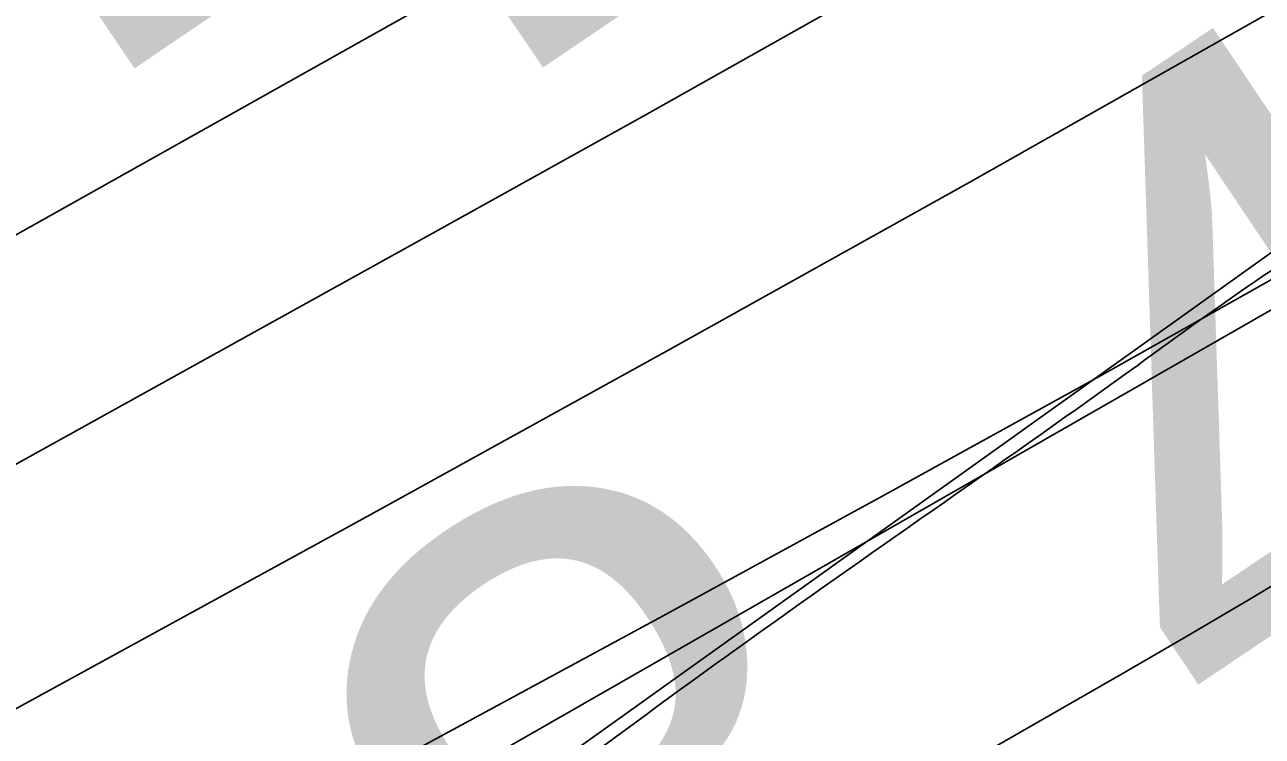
# Model space of a CAD drawing. Extents: x 3445503 to 3483459, y 540493 to 566012.
# Drawn here: x 3477462.8 to 3477582.2, y 552128.9 to 552197.5 of the extents above; entities that cross this region are included whole.
import ezdxf

# ---------------------------------------------------------------- set-up
doc = ezdxf.new("R2010")
doc.units = 0
for name, color, linetype in [('V-RIVR-EDGE', 7, 'Continuous'), ('V-RIVR-RANG', 7, 'Continuous'), ('V-RRAP-FSHR', 7, 'Continuous'), ('V-RRAP-RVMT', 7, 'Continuous'), ('V-TOPO-DPTH', 7, 'Continuous'), ('V-TOPO-MINR', 7, 'Continuous'), ('V-TOPO-WATR', 7, 'Continuous')]:
    doc.layers.add(name, color=color, linetype=linetype)

msp = doc.modelspace()

# ---------------------------------------------------------------- linework, layer by layer
at = {"layer": 'V-RIVR-EDGE'}
msp.add_spline([(3477967.3848833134, 552440.8059690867), (3477956.324274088, 552434.4645256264), (3477946.922800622, 552428.2304005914), (3477938.2208844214, 552423.7327046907), (3477929.172198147, 552419.58349804), (3477921.163822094, 552414.388823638), (3477919.4179374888, 552411.2644546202), (3477918.3664526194, 552407.7907367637), (3477915.2291897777, 552404.3221764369), (3477908.61305155, 552399.8193230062), (3477903.741938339, 552398.0932089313), (3477897.8270765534, 552396.0220439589), (3477895.3893709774, 552394.2899127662), (3477890.1714876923, 552392.9122879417), (3477887.3861524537, 552391.1810163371), (3477883.9004003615, 552387.3656859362), (3477874.497207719, 552380.4363015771), (3477864.3996153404, 552373.8562660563), (3477857.0907965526, 552370.3980207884), (3477852.909785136, 552366.5844095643), (3477848.381144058, 552362.7716579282), (3477844.5451835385, 552357.9142981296), (3477836.8938926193, 552356.5426904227), (3477833.4090001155, 552353.0749896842), (3477830.613349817, 552347.1721621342), (3477822.605833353, 552342.3251173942), (3477810.0688162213, 552333.3176913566), (3477792.657247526, 552321.1936325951), (3477781.52192369, 552316.7019538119), (3477774.9023471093, 552310.8085817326), (3477768.981468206, 552306.3040091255), (3477763.756708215, 552302.1453470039), (3477759.9310627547, 552301.4595431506), (3477756.0985405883, 552297.9927020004), (3477741.122958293, 552286.9055151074), (3477723.7062320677, 552272.6956783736), (3477708.732368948, 552262.3037508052), (3477698.9806870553, 552255.0275963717), (3477689.5869498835, 552251.922138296), (3477683.6652113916, 552247.0699360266), (3477677.043915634, 552240.4813046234), (3477664.1601284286, 552231.8223678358), (3477659.2829980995, 552227.6628461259), (3477652.325247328, 552225.5942599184), (3477646.05759835, 552221.4381765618), (3477633.1695132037, 552211.0410914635), (3477593.4640879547, 552180.5476742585), (3477582.3218874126, 552173.2749581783), (3477570.133359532, 552164.6143022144), (3477532.8716569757, 552138.2864238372), (3477506.055176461, 552118.5377213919), (3477500.1351571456, 552114.3807784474), (3477492.8237595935, 552109.879644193), (3477485.8591321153, 552105.0300206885), (3477479.9494278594, 552105.044633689), (3477473.686936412, 552102.974328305), (3477446.1786349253, 552084.6178636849), (3477429.4631851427, 552072.8397154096), (3477413.0962246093, 552061.4083372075), (3477403.3445427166, 552054.1321827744), (3477399.864807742, 552052.7502600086), (3477395.341324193, 552051.0232863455), (3477385.9467274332, 552047.5701986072), (3477366.105189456, 552036.8426756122), (3477295.433217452, 551995.3016125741), (3477256.0874561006, 551969.6741510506), (3477245.9924424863, 551964.1370045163), (3477236.5866710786, 551956.1647311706), (3477232.406519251, 551952.6987496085), (3477223.3586925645, 551948.89717262), (3477210.8268329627, 551941.975524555), (3477195.5096381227, 551933.3226048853), (3477189.23941038, 551928.1236325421), (3477182.2756424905, 551923.6216386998), (3477175.6646617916, 551921.2045632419), (3477171.836437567, 551919.4758704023), (3477168.3515450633, 551916.0081696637), (3477159.6496288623, 551911.5104737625), (3477143.6328767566, 551901.1211249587), (3477124.4848789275, 551889.6966234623), (3477117.871319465, 551886.2366590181), (3477112.3066661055, 551885.2075234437), (3477107.4346933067, 551883.1337797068), (3477100.8211338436, 551879.6738152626), (3477094.5517656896, 551874.8224725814), (3477091.412783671, 551870.6586529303), (3477085.147713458, 551867.54545856), (3477074.3548617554, 551860.9671422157), (3477058.344126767, 551853.011201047), (3477036.0640236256, 551840.203917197), (3477024.5707550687, 551831.5415420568), (3477014.1263926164, 551825.3099957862), (3477007.5162715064, 551823.2405499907), (3476990.806838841, 551813.8958093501), (3476960.862550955, 551794.5024728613), (3476943.4492630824, 551781.6831547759), (3476927.7818598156, 551771.9882057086), (3476905.500897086, 551758.8332921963), (3476879.0389229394, 551741.8647674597), (3476864.071076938, 551733.9062475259), (3476854.3211142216, 551727.325352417), (3476848.0526056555, 551722.8216393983), (3476839.70175747, 551719.7136025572), (3476833.4427043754, 551719.0338158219), (3476830.31231824, 551718.3462927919), (3476827.173336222, 551714.182473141), (3476822.9949035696, 551711.4117509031), (3476800.371468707, 551700.343474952), (3476764.179302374, 551684.7895373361), (3476719.29037737, 551666.8236817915), (3476694.587181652, 551658.1939710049), (3476687.274064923, 551652.9975774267), (3476681.7085519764, 551651.6208121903), (3476674.7516607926, 551649.8998556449), (3476665.709851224, 551648.5316862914), (3476648.669121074, 551645.7927688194), (3476639.2779626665, 551643.7301997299), (3476627.4490986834, 551639.9354994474), (3476617.009034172, 551635.4421014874), (3476607.2625098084, 551630.2517250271), (3476595.080858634, 551624.3721063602), (3476590.5590942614, 551623.3403920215), (3476578.3920560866, 551623.3704776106), (3476574.5664106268, 551622.6846737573), (3476569.6944378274, 551620.6109300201), (3476563.7744185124, 551616.4539870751), (3476559.595126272, 551613.3356351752), (3476542.5552557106, 551610.944347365), (3476516.4692776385, 551605.4467418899), (3476500.8139086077, 551600.6186080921), (3476493.860455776, 551600.2881701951), (3476490.382439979, 551599.6015067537), (3476484.8160674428, 551597.8771118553), (3476475.769959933, 551594.7707941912), (3476466.7143969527, 551587.8405502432), (3476459.750629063, 551583.3385564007), (3476454.1842565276, 551581.6141615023), (3476446.5243697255, 551576.7662571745), (3476440.255001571, 551571.9149144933), (3476435.0311011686, 551568.1038820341), (3476422.854607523, 551564.3100413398), (3476402.3126526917, 551551.4984595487), (3476381.420489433, 551537.6448483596), (3476372.0198755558, 551531.7583529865), (3476359.8339264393, 551524.140586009), (3476350.7740655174, 551515.4721937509), (3476342.071289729, 551510.6268681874), (3476327.10172455, 551501.9730889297), (3476312.481508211, 551494.0137094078), (3476294.027910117, 551482.2398590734), (3476278.3630856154, 551473.5877989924), (3476258.5155305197, 551460.4268683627), (3476247.7175212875, 551451.7627740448), (3476240.7477362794, 551444.8273725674), (3476231.3445436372, 551437.8979882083), (3476220.5534111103, 551432.0149311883), (3476209.412070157, 551425.0898447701), (3476201.752183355, 551420.2419404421), (3476188.86323862, 551409.4972256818), (3476180.8488454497, 551401.8691436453), (3476169.01310476, 551395.2934060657), (3476157.8666062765, 551386.2825416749), (3476151.592940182, 551379.6930506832), (3476140.805246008, 551375.200512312), (3476129.659607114, 551366.5372775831), (3476121.6409160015, 551357.171047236), (3476113.974152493, 551349.5421056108), (3476103.18130079, 551342.9637892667), (3476089.95590104, 551336.7391197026), (3476064.211535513, 551328.8072470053), (3476038.8070633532, 551317.7458477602), (3476021.0538821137, 551308.0560562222), (3476001.9050246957, 551296.2839250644), (3475987.974050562, 551285.889418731), (3475980.311584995, 551279.9986254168), (3475968.8286314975, 551275.5078062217), (3475961.8691615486, 551272.74396069), (3475958.38169028, 551268.2333709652), (3475953.4976832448, 551261.2928119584), (3475933.6613027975, 551252.651066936), (3475913.8197648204, 551241.923543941), (3475899.54373979, 551232.5727861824), (3475888.3989604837, 551224.2571811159), (3475872.030280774, 551212.1305435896), (3475859.1439148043, 551202.4287178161), (3475843.822422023, 551192.0376498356), (3475828.851137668, 551182.688611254), (3475807.6165022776, 551170.9216376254), (3475790.902771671, 551159.8387486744), (3475778.359737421, 551148.3979150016), (3475750.8454188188, 551127.6080427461), (3475732.386663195, 551113.7484144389), (3475710.1082792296, 551101.6363899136), (3475688.5242950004, 551089.1750165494), (3475657.5457140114, 551073.2605554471), (3475627.610881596, 551057.6911452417), (3475610.205330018, 551048.0004941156), (3475592.8023572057, 551039.3527319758), (3475578.883417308, 551033.8250409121), (3475567.7575489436, 551033.1572884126), (3475559.4084199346, 551030.7445108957), (3475547.22161123, 551022.7791142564), (3475531.193684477, 551007.8705798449), (3475514.128026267, 550995.0504021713), (3475489.7561280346, 550979.8148682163), (3475462.248686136, 550961.8060332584), (3475436.832179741, 550945.8778187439), (3475412.1117922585, 550930.2955147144), (3475404.102556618, 550924.7532106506), (3475394.356891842, 550919.9104638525), (3475383.5657593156, 550914.0274068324), (3475369.9892915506, 550906.4130782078), (3475361.2813582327, 550899.4819746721), (3475348.7563753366, 550895.3413639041), (3475341.099067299, 550891.5363485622), (3475331.346525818, 550883.9125644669), (3475319.5056275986, 550875.251048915), (3475304.183275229, 550864.5123512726), (3475282.257678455, 550854.4852451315), (3475261.025621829, 550843.7611604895), (3475243.971997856, 550835.8077980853), (3475209.5136818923, 550818.5114142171), (3475176.085361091, 550795.9980066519), (3475149.619948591, 550777.6389632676), (3475114.789934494, 550750.6098084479), (3475097.3766466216, 550737.7904903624), (3475087.6146496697, 550726.3427799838), (3475078.202861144, 550715.9370990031), (3475072.9712244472, 550708.9973995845), (3475070.5317996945, 550706.5700090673), (3475067.0529243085, 550705.5357159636), (3475062.1826706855, 550704.1572315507), (3475055.2206219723, 550700.3504970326), (3475048.2534157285, 550694.4579845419), (3475043.3668299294, 550686.4745365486), (3475033.264080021, 550677.8087230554), (3475023.50638101, 550668.099160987), (3475018.97344199, 550662.5482610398), (3475016.528000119, 550657.6874628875), (3475015.1288855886, 550654.2146046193), (3475012.339252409, 550650.7451847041), (3475004.6767868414, 550644.8543913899), (3475000.49319666, 550639.9978911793), (3474998.0511931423, 550636.527611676), (3474987.9467240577, 550627.1665388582), (3474974.703272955, 550613.6416463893), (3474958.329435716, 550599.4292308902), (3474946.4885374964, 550590.7677153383), (3474937.4321149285, 550583.4898417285), (3474926.2856164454, 550574.4789773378), (3474912.7005527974, 550563.388352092), (3474895.6417712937, 550553.3492117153), (3474877.8877304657, 550543.3117905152), (3474859.783481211, 550532.2323399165), (3474849.689327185, 550527.0428230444), (3474846.203575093, 550523.2274926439), (3474838.546267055, 550519.4224773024), (3474826.015267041, 550512.8484588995), (3474803.3961301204, 550503.518331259), (3474763.728526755, 550488.3206191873), (3474757.461737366, 550484.5121654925), (3474754.3296320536, 550483.1293831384), (3474743.1960273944, 550479.3329636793), (3474732.059843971, 550474.4936552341), (3474701.4383481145, 550462.4022608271), (3474681.260355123, 550456.1947830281), (3474669.430631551, 550452.0524530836), (3474656.205231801, 550445.8277835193), (3474651.328101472, 550441.6682618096), (3474649.580497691, 550437.8486334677), (3474646.428621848, 550428.4703688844), (3474639.474309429, 550427.7923013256), (3474629.0385428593, 550425.0370516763), (3474622.08423044, 550424.3589841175), (3474617.2174151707, 550424.3710183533), (3474614.0844502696, 550422.6406063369), (3474611.296536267, 550419.8664457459), (3474606.4228442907, 550417.0974426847), (3474599.8170211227, 550416.7661451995), (3474592.512500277, 550415.0460482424), (3474584.1633712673, 550412.633270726), (3474580.6801979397, 550409.8608293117), (3474579.97806191, 550407.0815111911), (3474579.2707683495, 550402.2164150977), (3474577.524024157, 550398.7444164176), (3474572.3009833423, 550395.2810136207), (3474569.5259631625, 550397.7212979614), (3474568.8350017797, 550399.4611654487), (3474566.39901538, 550398.4242935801), (3474565.003339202, 550396.3419539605), (3474560.8317832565, 550396.3522690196), (3474558.046448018, 550394.620997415), (3474557.349469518, 550393.9274572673), (3474552.8216880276, 550390.4623352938), (3474550.030335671, 550386.2976560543), (3474547.2398429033, 550382.480606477), (3474544.4553672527, 550381.0969645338), (3474541.6777683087, 550382.4943598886), (3474539.93876041, 550382.1510281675), (3474539.237483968, 550379.7193397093), (3474537.4838630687, 550373.4663037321), (3474536.4297994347, 550368.9496968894), (3474533.638447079, 550364.7850176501), (3474528.767333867, 550363.058903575), (3474524.9425479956, 550362.7207293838), (3474521.1297963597, 550367.2493704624), (3474518.3504782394, 550367.9515064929), (3474514.8690240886, 550365.8743244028), (3474513.4733479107, 550363.7919847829), (3474515.539355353, 550355.7913450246), (3474514.1368024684, 550350.9279681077), (3474510.6458928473, 550345.0268597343), (3474504.717277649, 550337.393620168), (3474501.5877511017, 550337.0537268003), (3474494.9827875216, 550337.0700589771), (3474490.1151126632, 550336.7344635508), (3474486.2911863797, 550336.7439190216), (3474483.5049915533, 550334.665017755), (3474481.7616857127, 550332.5835377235), (3474479.668171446, 550329.4600282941), (3474476.1884364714, 550328.0781055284), (3474468.885634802, 550327.0532678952), (3474462.629160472, 550327.4163701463), (3474450.808032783, 550326.750336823), (3474441.4194531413, 550325.7306567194), (3474433.070324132, 550323.3178792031), (3474424.3727058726, 550320.5583316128), (3474416.3677681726, 550316.7541758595), (3474412.183318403, 550311.5500459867), (3474406.9585584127, 550307.3913838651), (3474397.2111744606, 550301.8533777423), (3474391.99586994, 550301.5186419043), (3474386.088744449, 550302.5761438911), (3474381.571278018, 550303.282577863), (3474374.9663144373, 550303.29891004), (3474367.313304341, 550301.232043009), (3474361.396723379, 550298.4656187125), (3474352.692228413, 550292.9250338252), (3474347.1249962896, 550290.8530092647), (3474344.6941674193, 550291.9019153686), (3474343.6555763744, 550293.6426424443), (3474340.8745390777, 550293.6495191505), (3474339.4754245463, 550290.1766608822), (3474332.171763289, 550288.804193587), (3474327.3015096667, 550287.4257091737), (3474316.868321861, 550285.713348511), (3474310.6084091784, 550284.6859321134), (3474304.3545136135, 550286.0919233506), (3474293.2303644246, 550286.119430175), (3474261.933379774, 550282.0252371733), (3474232.365087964, 550274.1028199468), (3474219.840105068, 550269.962209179), (3474206.624160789, 550267.5614658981), (3474200.707579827, 550264.7950416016), (3474193.397901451, 550260.9891666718), (3474172.5229299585, 550254.0881487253), (3474156.866701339, 550248.9123852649), (3474145.3846074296, 550244.7691957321), (3474138.0800865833, 550243.0490987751), (3474131.475123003, 550243.0654309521), (3474123.8212533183, 550240.6509342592), (3474116.8617833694, 550237.8870887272), (3474100.516312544, 550235.1464520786), (3474090.0865630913, 550234.8246100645), (3474081.393242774, 550233.8032107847), (3474068.173860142, 550230.0119488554), (3474051.4764617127, 550225.5340234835), (3474039.295670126, 550220.0020344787), (3474031.2976091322, 550218.9789160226), (3474029.5560224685, 550217.5926953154), (3474028.8504480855, 550213.4228585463), (3474027.1131593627, 550213.77478615), (3474025.036836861, 550217.603869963), (3474021.9098890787, 550218.3068655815), (3474017.0361971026, 550215.53786252), (3474014.6010702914, 550214.8486203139), (3474009.387484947, 550215.2091437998), (3474003.125853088, 550213.4864680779), (3473996.173259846, 550213.5036598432), (3473986.43791013, 550212.8324689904), (3473971.4812387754, 550209.3931346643), (3473947.8217916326, 550201.1084747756), (3473927.9965858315, 550196.985915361), (3473915.481058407, 550196.6692308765), (3473910.9584344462, 550195.2898868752), (3473900.519229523, 550191.1441185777), (3473896.3399372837, 550188.0257666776), (3473890.081743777, 550187.6936096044), (3473880.6914449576, 550185.9786701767), (3473877.557620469, 550183.9006284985), (3473876.1593655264, 550180.7753998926), (3473870.9371843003, 550177.6596267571), (3473863.28589338, 550176.2880190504), (3473852.851845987, 550174.2280287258), (3473846.584197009, 550170.071945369), (3473843.4469341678, 550166.6033850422), (3473829.887658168, 550165.9416496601), (3473817.364394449, 550162.4962982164), (3473797.202733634, 550162.8937839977), (3473790.9393825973, 550160.4758489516), (3473774.2359670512, 550153.5645159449), (3473761.365933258, 550150.4676537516), (3473751.280375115, 550148.7544335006), (3473741.5476041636, 550149.1261316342), (3473732.1598841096, 550148.454081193), (3473721.729275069, 550147.7846095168), (3473708.5133307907, 550145.3838662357), (3473703.986408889, 550142.266373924), (3473699.8036782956, 550137.7575033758), (3473693.194416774, 550136.035687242), (3473684.503675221, 550136.0571769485), (3473676.5099121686, 550136.7722068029), (3473667.814872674, 550135.055548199), (3473650.414478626, 550127.4506750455), (3473634.408041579, 550121.2328821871), (3473613.526193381, 550111.5508269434), (3473599.600376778, 550103.2420985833), (3473599.594359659, 550100.8086909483), (3473599.5814658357, 550095.5942460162), (3473597.494828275, 550095.2517738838), (3473595.7566799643, 550095.256071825), (3473589.510520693, 550099.7907300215), (3473582.56308498, 550101.8936997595), (3473571.0870081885, 550100.1839178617), (3473560.30189278, 550096.7342684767), (3473548.8086242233, 550088.071893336), (3473541.4937883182, 550082.1802404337), (3473536.968585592, 550079.7580074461), (3473530.7095324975, 550079.0782207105), (3473522.3793144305, 550084.3132957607), (3473518.5588265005, 550085.7132698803), (3473509.867225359, 550085.3871299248), (3473487.609471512, 550081.6182172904), (3473463.9594798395, 550077.1574836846), (3473450.746973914, 550076.1472590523), (3473424.3279791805, 550076.5602174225), (3473415.2904675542, 550076.9301963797), (3473413.20039164, 550075.1972055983), (3473411.1094561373, 550073.1165851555), (3473410.044217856, 550064.0807927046), (3473387.095502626, 550062.0517475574), (3473385.3573543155, 550062.0560454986), (3473385.029495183, 550070.052387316), (3473384.336814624, 550071.0969954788), (3473381.21072643, 550072.1476207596), (3473364.172575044, 550070.4515922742), (3473359.2988830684, 550067.6825892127), (3473346.088955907, 550067.7152535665), (3473344.347369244, 550066.3290328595), (3473345.0245772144, 550059.0270907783), (3473343.6306202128, 550057.6400104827), (3473340.5079703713, 550060.081154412), (3473338.0840182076, 550063.9110978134), (3473333.2163433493, 550063.575502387), (3473315.824545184, 550059.4469258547), (3473309.9062450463, 550055.9852422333), (3473306.770701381, 550053.2119412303), (3473302.2523753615, 550053.57074554), (3473296.6954582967, 550055.6702769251), (3473292.871532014, 550055.6797323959), (3473289.7351287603, 550052.5588017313), (3473286.6013042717, 550050.4807600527), (3473283.1284460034, 550051.8798745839), (3473279.3070984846, 550052.9322190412), (3473267.4816728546, 550050.5280374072)], degree=3, dxfattribs=at)
at = {"layer": 'V-RRAP-FSHR'}
msp.add_lwpolyline([(3479130.969, 553082.401), (3478816.881, 552888.5970000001), (3478576.85, 552763.205), (3478449.311, 552707.954), (3478289.8170000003, 552621.3640000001), (3478136.845, 552538.512), (3478008.2, 552474.97), (3477863.944, 552377.387), (3477688.914, 552251.158), (3477457.69, 552085.964), (3477224.473, 551942.407), (3476936.077, 551774.99), (3476793.745, 551715.647), (3476544.508, 551605.223), (3476233.506, 551453.813), (3476127.0130000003, 551390.08), (3475971.2770000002, 551277.253), (3475776.395, 551142.969), (3475474.3680000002, 550957.359), (3475375.893, 550912.962), (3475167.399, 550795.536), (3475098.0700000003, 550737.654), (3475020.515, 550657.755), (3474949.56, 550594.009)], dxfattribs=at)
at = {"layer": 'V-RRAP-RVMT'}
msp.add_line((3477631.6930000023, 552197.8180000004), (3477503.5330000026, 552124.4600000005), dxfattribs=at)
at = {"layer": 'V-TOPO-DPTH'}
for points in [[(3476574.255510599, 551672.8940099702), (3477109.1992653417, 551978.0890694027), (3477179.367923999, 552018.0195718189), (3477249.594734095, 552057.8472751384), (3477319.9087713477, 552097.5207798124), (3477390.2809600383, 552137.0914853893), (3477509.302723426, 552203.8463667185), (3477520.1952509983, 552209.9842869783), (3477531.0712545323, 552216.1512135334), (3477541.922472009, 552222.3616495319), (3477552.7571654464, 552228.601091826), (3477946.0549162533, 552456.1419133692), (3478017.46054152, 552497.6908075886), (3478088.7269689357, 552539.4757630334), (3478159.784599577, 552581.6148103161), (3478230.7030323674, 552623.9899188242), (3478314.906419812, 552674.5877520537), (3478343.628552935, 552691.8246234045), (3478372.363750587, 552709.039659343), (3478401.1185450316, 552726.221942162), (3478429.8864040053, 552743.3823895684)], [(3478429.8864040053, 552743.3823895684), (3478401.1185450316, 552726.221942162), (3478372.363750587, 552709.039659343), (3478343.628552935, 552691.8246234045), (3478314.906419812, 552674.5877520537), (3478230.7030323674, 552623.9899188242), (3478159.784599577, 552581.6148103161), (3478088.7269689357, 552539.4757630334), (3478017.46054152, 552497.6908075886), (3477946.0549162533, 552456.1419133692), (3477552.7571654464, 552228.601091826), (3477541.922472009, 552222.3616495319), (3477531.0712545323, 552216.1512135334), (3477520.1952509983, 552209.9842869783), (3477509.302723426, 552203.8463667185), (3477390.2809600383, 552137.0914853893), (3477319.9087713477, 552097.5207798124), (3477249.594734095, 552057.8472751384), (3477179.367923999, 552018.0195718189), (3477109.1992653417, 551978.0890694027), (3476574.255510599, 551672.8940099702)], [(3476984.1065376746, 551869.8438903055), (3477073.7123583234, 551919.1539754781), (3477496.0902263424, 552150.2348436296), (3477525.0491269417, 552166.1993367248), (3477553.9386453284, 552182.2874824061), (3477582.7240903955, 552198.561106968), (3477611.4401532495, 552214.9583841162), (3477677.6885007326, 552253.0701664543), (3477739.359434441, 552288.8149175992), (3477800.8740350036, 552324.8247556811), (3477862.154135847, 552361.2322241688), (3477923.277903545, 552397.9047795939), (3478362.9417434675, 552663.630811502), (3478377.0355903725, 552672.1285046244), (3478391.141413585, 552680.606222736), (3478405.2652012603, 552689.0539783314), (3478419.4009652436, 552697.4817589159)], [(3478419.4009652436, 552697.4817589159), (3478405.2652012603, 552689.0539783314), (3478391.141413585, 552680.606222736), (3478377.0355903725, 552672.1285046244), (3478362.9417434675, 552663.630811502), (3477923.277903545, 552397.9047795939), (3477862.154135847, 552361.2322241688), (3477800.8740350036, 552324.8247556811), (3477739.359434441, 552288.8149175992), (3477677.6885007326, 552253.0701664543), (3477611.4401532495, 552214.9583841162), (3477582.7240903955, 552198.561106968), (3477553.9386453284, 552182.2874824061), (3477525.0491269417, 552166.1993367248), (3477496.0902263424, 552150.2348436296), (3477073.7123583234, 551919.1539754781), (3476984.1065376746, 551869.8438903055)], [(3476712.262990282, 551679.4252794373), (3477303.2532868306, 551987.5436551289), (3477350.0859643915, 552012.3204214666), (3477396.7142993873, 552037.4706335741), (3477443.0361205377, 552063.1810143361), (3477489.1535991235, 552089.2648408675), (3477568.6230179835, 552134.8466963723), (3477574.8365832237, 552138.446580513), (3477581.028958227, 552142.08220087), (3477587.189547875, 552145.7714255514), (3477593.3289472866, 552149.4963864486), (3478365.6917501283, 552622.710065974), (3478373.2902029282, 552627.2974159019), (3478380.927645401, 552631.8178979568), (3478388.623572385, 552636.2380782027), (3478396.358489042, 552640.5913905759), (3478404.129474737, 552644.8820793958), (3478411.909547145, 552649.1561649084)]]:
    msp.add_lwpolyline(points, dxfattribs=at)
at = {"layer": 'V-TOPO-MINR'}
for points in [[(3476574.255510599, 551672.8940099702), (3477109.1992653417, 551978.0890694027), (3477179.367923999, 552018.0195718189), (3477249.594734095, 552057.8472751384), (3477319.9087713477, 552097.5207798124), (3477390.2809600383, 552137.0914853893), (3477509.302723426, 552203.8463667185), (3477520.1952509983, 552209.9842869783), (3477531.0712545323, 552216.1512135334), (3477541.922472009, 552222.3616495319), (3477552.7571654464, 552228.601091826), (3477946.0549162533, 552456.1419133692), (3478017.46054152, 552497.6908075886), (3478088.7269689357, 552539.4757630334), (3478159.784599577, 552581.6148103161), (3478230.7030323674, 552623.9899188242), (3478314.906419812, 552674.5877520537), (3478343.628552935, 552691.8246234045), (3478372.363750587, 552709.039659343), (3478401.1185450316, 552726.221942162), (3478429.8864040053, 552743.3823895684)], [(3476950.135472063, 551869.3981057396), (3477068.2001181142, 551936.0678455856), (3477186.518109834, 552002.2869341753), (3477305.0049986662, 552068.205588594), (3477502.9610690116, 552177.8422192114), (3477522.5679638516, 552188.7678909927), (3477542.136679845, 552199.7611130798), (3477561.6481275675, 552210.8556606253), (3477581.121396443, 552222.0177584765), (3477744.949059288, 552316.4891162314), (3477846.1361517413, 552375.2282500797), (3477947.094765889, 552434.3549423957), (3478047.710662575, 552494.0629724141), (3478148.098080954, 552554.1585609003), (3478338.86670358, 552669.1082901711), (3478360.2912361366, 552681.9943078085), (3478381.72959887, 552694.8572327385), (3478403.188706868, 552707.6855186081), (3478424.661645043, 552720.4907117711)], [(3476439.644443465, 551542.8067751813), (3476532.854356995, 551598.902260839), (3476539.4098012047, 551602.8125533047), (3476545.985353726, 551606.6884237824), (3476552.591068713, 551610.5126612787), (3476559.2168920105, 551614.3024767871), (3476636.90012209, 551658.3325062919), (3476682.4588426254, 551683.9738767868), (3476728.1191530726, 551709.4317431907), (3476773.931848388, 551734.6143534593), (3476819.846133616, 551759.6134596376), (3477524.7411140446, 552140.6645260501), (3477545.6676822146, 552152.0821046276), (3477566.534219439, 552163.6073800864), (3477587.3107102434, 552175.2942008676), (3477608.027170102, 552187.0887185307), (3477628.6556696, 552199.0367483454), (3477649.226934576, 552211.0817378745), (3477669.712347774, 552223.2721669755), (3477690.1405264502, 552235.5595557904), (3478387.127535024, 552658.1612868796), (3478393.8592520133, 552662.2307787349), (3478400.5980854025, 552666.2884165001), (3478407.347593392, 552670.3282731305)], [(3476712.262990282, 551679.4252794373), (3477303.2532868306, 551987.5436551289), (3477350.0859643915, 552012.3204214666), (3477396.7142993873, 552037.4706335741), (3477443.0361205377, 552063.1810143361), (3477489.1535991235, 552089.2648408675), (3477568.6230179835, 552134.8466963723), (3477574.8365832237, 552138.446580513), (3477581.028958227, 552142.08220087), (3477587.189547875, 552145.7714255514), (3477593.3289472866, 552149.4963864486), (3478365.6917501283, 552622.710065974), (3478373.2902029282, 552627.2974159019), (3478380.927645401, 552631.8178979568), (3478388.623572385, 552636.2380782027), (3478396.358489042, 552640.5913905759), (3478404.129474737, 552644.8820793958), (3478411.909547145, 552649.1561649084)]]:
    msp.add_lwpolyline(points, dxfattribs=at)
at = {"layer": 'V-TOPO-WATR'}
msp.add_lwpolyline([(3476984.1065376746, 551869.8438903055), (3477073.7123583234, 551919.1539754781), (3477496.0902263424, 552150.2348436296), (3477525.0491269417, 552166.1993367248), (3477553.9386453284, 552182.2874824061), (3477582.7240903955, 552198.561106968), (3477611.4401532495, 552214.9583841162), (3477677.6885007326, 552253.0701664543), (3477739.359434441, 552288.8149175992), (3477800.8740350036, 552324.8247556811), (3477862.154135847, 552361.2322241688), (3477923.277903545, 552397.9047795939), (3478362.9417434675, 552663.630811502), (3478377.0355903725, 552672.1285046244), (3478391.141413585, 552680.606222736), (3478405.2652012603, 552689.0539783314), (3478419.4009652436, 552697.4817589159)], dxfattribs=at)

# ---------------------------------------------------------------- texts
at = {"layer": 'V-RIVR-RANG'}
for s, height, rotation, p in [('-16', 67.00000000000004, 34.14380555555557, (3477482.441112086, 552172.8065956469)), ('8.4', 67, 33.85832571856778, (3477520.739939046, 552078.4691700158))]:
    msp.add_text(s, height=height, rotation=rotation, dxfattribs=at).set_placement(p)

doc.saveas('drawing.dxf')
